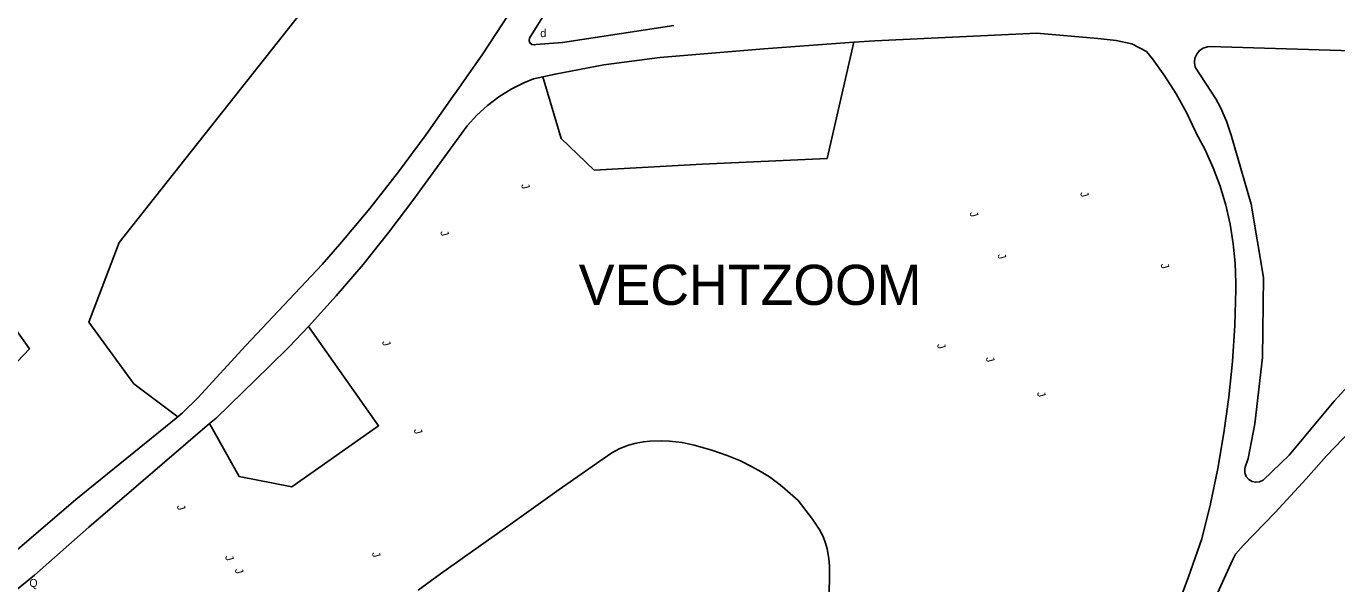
# Model space of a CAD drawing. Extents: x 134999 to 136502, y 457398 to 459002.
# Drawn here: x 135142.2 to 135223.9, y 458526.2 to 458560.9 of the extents above; entities that cross this region are included whole.
import ezdxf

# ---------------------------------------------------------------- set-up
doc = ezdxf.new("R2010")
doc.units = 0
for name, color, linetype in [('RI_DGTB_18', 7, 'Continuous'), ('RI_DGTB_19', 7, 'Continuous'), ('RI_DGTB_29', 7, 'Continuous'), ('RI_DGTB_31', 7, 'Continuous'), ('RI_DGTB_37', 7, 'Continuous'), ('RI_DGTB_53', 7, 'Continuous'), ('RI_DGTB_54', 7, 'Continuous'), ('RI_DGTB_55', 7, 'Continuous')]:
    doc.layers.add(name, color=color, linetype=linetype)

msp = doc.modelspace()

# ---------------------------------------------------------------- linework, layer by layer
at = {"layer": 'RI_DGTB_18'}
for points in [[(135190.335, 458531.343), (135189.347, 458532.221), (135188.979, 458532.509), (135188.547, 458532.816), (135188.039, 458533.138), (135187.443, 458533.473), (135186.743, 458533.814), (135185.923, 458534.153), (135184.965, 458534.484), (135183.852, 458534.797), (135183.105, 458534.953), (135182.326, 458535.049), (135181.799, 458535.074), (135181.096, 458535.051), (135180.699, 458535.007), (135180.254, 458534.927), (135179.76, 458534.794), (135179.222, 458534.583), (135178.95, 458534.443), (135178.672, 458534.272), (135175.441, 458532.041), (135172.249, 458529.759), (135168.042, 458526.786), (135166.664, 458525.757)], [(135192.264, 458524.676), (135192.298, 458526.572), (135192.294, 458527.265), (135192.26, 458527.727), (135192.156, 458528.343), (135192.056, 458528.694), (135191.899, 458529.096), (135191.653, 458529.555), (135191.226, 458530.194), (135190.335, 458531.343)]]:
    msp.add_lwpolyline(points, dxfattribs=at)
at = {"layer": 'RI_DGTB_19'}
for points in [[(135184.013, 458592.705), (135176.678, 458591.759), (135173.341, 458590.525), (135171.93, 458586.079), (135168.544, 458578.595), (135165.441, 458569.446), (135148.025, 458547.43), (135146.14, 458542.465), (135148.928, 458538.623), (135151.686, 458536.563)], [(135174.422, 458557.754), (135175.579, 458553.9), (135177.628, 458551.938), (135184.357, 458552.302), (135192.142, 458552.662), (135193.808, 458559.906)], [(135153.644, 458536.155), (135155.495, 458532.843), (135158.778, 458532.191), (135164.186, 458536.009), (135159.817, 458542.192)]]:
    msp.add_lwpolyline(points, dxfattribs=at)
at = {"layer": 'RI_DGTB_53'}
for p, q in [((135145.329, 458531.405), (135151.686, 458536.563)), ((135153.644, 458536.155), (135146.137, 458529.68))]:
    msp.add_line(p, q, dxfattribs=at)
for points in [[(135145.329, 458531.405), (135140.649, 458527.411), (135139.115, 458526.209)], [(135146.137, 458529.68), (135142.737, 458526.686), (135140.479, 458524.866)]]:
    msp.add_lwpolyline(points, dxfattribs=at)
at = {"layer": 'RI_DGTB_54'}
for points in [[(135184.013, 458592.705), (135183.117, 458589.075), (135181, 458581.337), (135178.917, 458575.617), (135178.086, 458573.302), (135177.181, 458571.016), (135176.202, 458568.76), (135175.149, 458566.537), (135174.617, 458565.479), (135173.766, 458564.037), (135172.258, 458561.593), (135170.682, 458559.192), (135169.04, 458556.836), (135168.816, 458556.525), (135167.153, 458554.155), (135165.426, 458551.831), (135163.635, 458549.556), (135161.782, 458547.332), (135160.674, 458546.06), (135155.916, 458541), (135152.932, 458537.75), (135151.976, 458536.805), (135151.686, 458536.563)], [(135210.196, 458513.412), (135213.705, 458519.286), (135215.522, 458523.471), (135217.413, 458527.624), (135217.595, 458528.014), (135218.082, 458528.545), (135220.07, 458530.591), (135221.999, 458532.691), (135223.265, 458534.136), (135227.849, 458538.892), (135230.849, 458542.318), (135237.207, 458548.498), (135243.685, 458554.12), (135253.935, 458562.422), (135256.752, 458564.57)], [(135173.568, 458560.013), (135173.593, 458560.164), (135174.81, 458562.094)], [(135182.602, 458560.943), (135179.326, 458560.454), (135175.653, 458559.881), (135173.995, 458559.775), (135173.889, 458559.745), (135173.738, 458559.772), (135173.621, 458559.87), (135173.568, 458560.013)], [(135214.219, 458525.371), (135214.673, 458526.589), (135215.501, 458528.96), (135216.04, 458531.141), (135216.5, 458533.34), (135216.882, 458535.555), (135217.185, 458537.781), (135217.408, 458540.017), (135217.552, 458542.259), (135217.616, 458544.505), (135217.619, 458544.904), (135217.582, 458546.131), (135217.465, 458547.353), (135217.269, 458548.564), (135216.994, 458549.761), (135216.642, 458550.936), (135216.214, 458552.087), (135215.712, 458553.207), (135215.138, 458554.292), (135215.112, 458554.337), (135214.543, 458555.528), (135213.902, 458556.682), (135213.193, 458557.795), (135212.418, 458558.864), (135212.052, 458559.324), (135211.144, 458559.81), (135210.166, 458560.014), (135209.017, 458560.134), (135205.218, 458560.473), (135195.128, 458560.001), (135193.808, 458559.906)], [(135193.808, 458559.906), (135188.194, 458559.503), (135181.715, 458558.958), (135178.235, 458558.507), (135175.196, 458557.924), (135174.422, 458557.754)], [(135228.97, 458559.237), (135216.001, 458559.638), (135215.854, 458559.625), (135215.589, 458559.54), (135215.358, 458559.384), (135215.181, 458559.169), (135215.072, 458558.913), (135215.04, 458558.636)], [(135215.04, 458558.636), (135215.088, 458558.362), (135216.381, 458556.381), (135216.675, 458555.83), (135217.045, 458554.992), (135217.341, 458554.126), (135218.571, 458549.826), (135219.343, 458545.25), (135219.275, 458540.259), (135218.799, 458536.12), (135218.381, 458533.959), (135218.202, 458533.416), (135218.182, 458533.32), (135218.188, 458533.078), (135218.272, 458532.852), (135218.426, 458532.665), (135218.631, 458532.538), (135218.867, 458532.484), (135219.107, 458532.51), (135219.326, 458532.612), (135220.954, 458534.167), (135223.753, 458537.534), (135228.155, 458542.364)], [(135174.422, 458557.754), (135173.837, 458557.625), (135173.249, 458557.382), (135172.452, 458556.978), (135171.695, 458556.504), (135170.983, 458555.965), (135170.322, 458555.364), (135169.718, 458554.707), (135166.924, 458550.884), (135166.381, 458550.128), (135164.833, 458548.069), (135163.222, 458546.058), (135161.55, 458544.099), (135159.817, 458542.192)], [(135159.817, 458542.192), (135158.611, 458540.931), (135157.378, 458539.696), (135154.06, 458536.481), (135153.644, 458536.155)]]:
    msp.add_lwpolyline(points, dxfattribs=at)
at = {"layer": 'RI_DGTB_55'}
msp.add_lwpolyline([(135138.862, 458542.519), (135138.897, 458543.219), (135140.139, 458544.001), (135142.427, 458540.806), (135141.31, 458539.62), (135140.943, 458539.661), (135138.862, 458542.519)], dxfattribs=at)

# ---------------------------------------------------------------- texts
at = {"layer": 'RI_DGTB_29'}
msp.add_text('d', height=0.5, dxfattribs=at).set_placement((135174.268, 458560.224))
at = {"layer": 'RI_DGTB_31'}
for p in [(135173.069, 458551.035), (135207.908, 458550.53), (135201.019, 458549.291), (135168.026, 458548.1), (135202.761, 458546.668), (135212.927, 458546.066), (135164.395, 458541.251), (135198.99, 458541.073), (135202.033, 458540.248), (135205.22, 458538.068), (135166.375, 458535.763), (135151.606, 458531.017), (135154.615, 458527.867), (135163.764, 458528.081), (135155.22, 458527.054)]:
    msp.add_text('J', height=0.499, rotation=285.28857, dxfattribs=at).set_placement(p)
msp.add_text('Q', height=0.5, dxfattribs=at).set_placement((135142.421, 458525.958))
at = {"layer": 'RI_DGTB_37'}
msp.add_text('VECHTZOOM', height=2.5, dxfattribs=at).set_placement((135176.666, 458543.537))

doc.saveas('drawing.dxf')
